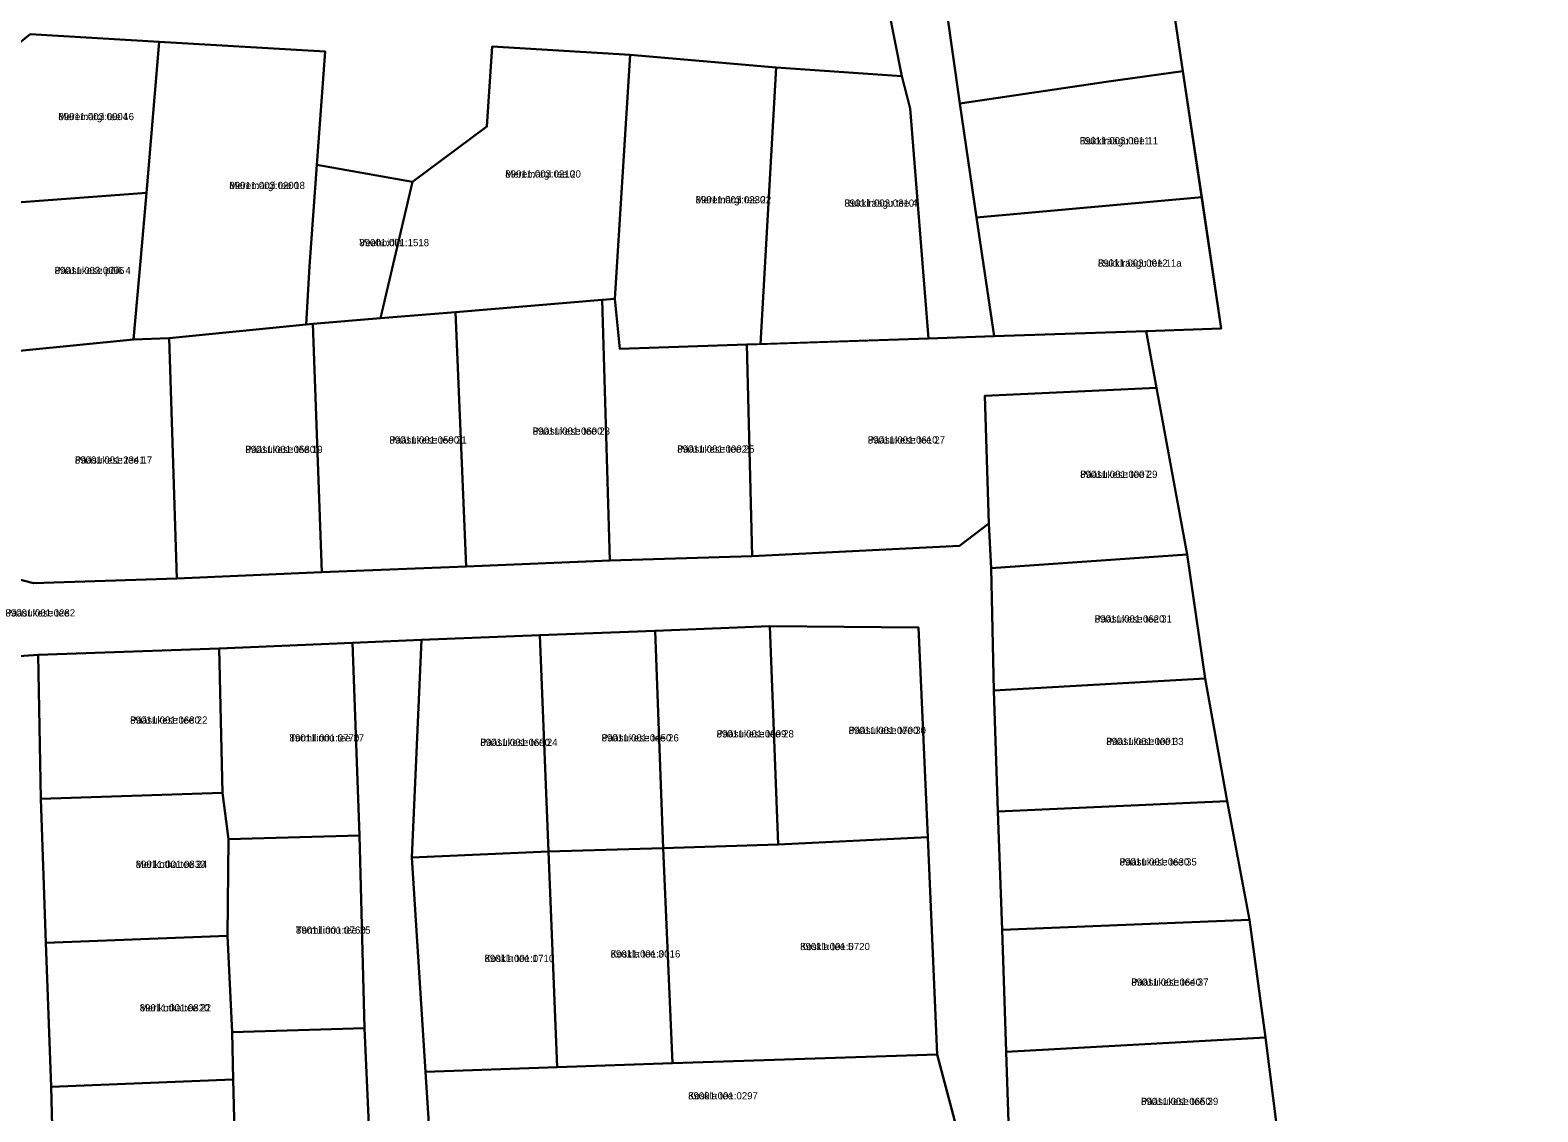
# Model space of a CAD drawing. Extents: x 526849 to 562296, y 6591741 to 6618546.
# Drawn here: x 545339.9 to 545653.3, y 6601548.4 to 6601773.2 of the extents above; entities that cross this region are included whole.
import ezdxf

# ---------------------------------------------------------------- set-up
doc = ezdxf.new("R2010")
doc.units = 0
for name, color, linetype in [('L_AADRESS', 7, 'Continuous'), ('PIIR', 7, 'Continuous'), ('TUNNUS', 7, 'Continuous')]:
    doc.layers.add(name, color=color, linetype=linetype)

msp = doc.modelspace()

# ---------------------------------------------------------------- linework, layer by layer
at = {"layer": 'PIIR'}
for points in [[(545526.62, 6601709.18), (545522.78, 6601756.98), (545521.04, 6601763.66), (545518.22, 6601778.02), (545513.1, 6601809.63), (545508.97, 6601834.77), (545506.56, 6601853.2), (545502.55, 6601884.09), (545498.72, 6601909.76), (545496.88, 6601915.48), (545508.37, 6601924.84), (545511.26, 6601907.08), (545515.54, 6601877.53), (545519.43, 6601847.26), (545524.71, 6601818.26), (545528.94, 6601787.35), (545533.1, 6601758.02), (545536.6, 6601734.28), (545540.23, 6601709.64)], [(545799.61, 6601875.15), (545903.99, 6601473.8), (545635.21, 6601404.47), (545602.81, 6601501.13), (545599.86, 6601538.64), (545596.63, 6601563.84), (545593.33, 6601588.34), (545588.66, 6601612.99), (545584.12, 6601638.46), (545580.39, 6601664.28), (545574.01, 6601698.92), (545571.84, 6601710.71), (545587.46, 6601711.24), (545579.46, 6601764.73), (545572.8, 6601809.31), (545571.87, 6601815.5)], [(545528.94, 6601787.35), (545559.49, 6601792.33), (545557.19, 6601807.48), (545572.8, 6601809.31), (545579.46, 6601764.73), (545563.99, 6601762.55), (545533.1, 6601758.02)], [(545325.93, 6601761.14), (545339.91, 6601772.41), (545366.72, 6601770.8), (545364.05, 6601739.46), (545326.85, 6601736.68)], [(545362.9, 6601726.01), (545364.05, 6601739.46), (545366.72, 6601770.8), (545401.21, 6601768.8), (545399.51, 6601745.26), (545397.93, 6601724.21), (545397.24, 6601712.08), (545368.76, 6601709.25), (545361.36, 6601708.95)], [(545419.38, 6601741.7), (545434.84, 6601753.24), (545435.94, 6601769.87), (545464.6, 6601768.11), (545461.44, 6601717.42), (545458.8, 6601717.2), (545428.3, 6601714.66), (545412.7, 6601713.36)], [(545461.44, 6601717.42), (545464.6, 6601768.11), (545494.95, 6601765.51), (545491.67, 6601708.01), (545488.83, 6601707.91), (545462.43, 6601707.03)], [(545494.95, 6601765.51), (545521.04, 6601763.66), (545522.78, 6601756.98), (545526.62, 6601709.18), (545491.67, 6601708.01)], [(545533.1, 6601758.02), (545563.99, 6601762.55), (545579.46, 6601764.73), (545583.39, 6601738.52), (545536.6, 6601734.28)], [(545398.64, 6601712.19), (545397.24, 6601712.08), (545397.93, 6601724.21), (545399.51, 6601745.26), (545419.38, 6601741.7), (545412.7, 6601713.36)], [(545326.85, 6601736.68), (545364.05, 6601739.46), (545362.9, 6601726.01), (545361.36, 6601708.95), (545338.39, 6601706.65), (545327.99, 6601705.65)], [(545536.6, 6601734.28), (545583.39, 6601738.52), (545587.46, 6601711.24), (545571.84, 6601710.71), (545540.23, 6601709.64)], [(545428.3, 6601714.66), (545458.8, 6601717.2), (545460.4, 6601663), (545430.49, 6601661.74)], [(545458.8, 6601717.2), (545461.44, 6601717.42), (545462.43, 6601707.03), (545488.83, 6601707.91), (545489.99, 6601663.93), (545460.4, 6601663)], [(545368.76, 6601709.25), (545397.24, 6601712.08), (545398.64, 6601712.19), (545400.51, 6601660.56), (545370.4, 6601659.27)], [(545412.7, 6601713.36), (545428.3, 6601714.66), (545430.49, 6601661.74), (545400.51, 6601660.56), (545398.64, 6601712.19)], [(545332.76, 6601660.32), (545327.99, 6601705.65), (545338.39, 6601706.65), (545361.36, 6601708.95), (545368.76, 6601709.25), (545370.4, 6601659.27), (545340.62, 6601658.28)], [(545574.01, 6601698.92), (545538.29, 6601697.24), (545539.12, 6601670.67), (545533.04, 6601666.07), (545489.99, 6601663.93), (545488.83, 6601707.91), (545526.62, 6601709.18), (545540.23, 6601709.64), (545571.84, 6601710.71)], [(545539.12, 6601670.67), (545538.29, 6601697.24), (545574.01, 6601698.92), (545580.39, 6601664.28), (545539.61, 6601661.43)], [(545580.39, 6601664.28), (545584.12, 6601638.46), (545540.18, 6601635.96), (545539.61, 6601661.43)], [(545495.37, 6601603.97), (545471.49, 6601603.21), (545469.78, 6601648.38), (545493.6, 6601649.35)], [(545524.56, 6601649.09), (545526.44, 6601605.5), (545495.37, 6601603.97), (545493.6, 6601649.35)], [(545346.62, 6601409.96), (545349.01, 6601429.77), (545358.95, 6601430.3), (545359.24, 6601425.35), (545387.04, 6601427.1), (545414.13, 6601446), (545412.75, 6601485.81), (545411.19, 6601525.58), (545409.38, 6601565.79), (545408.38, 6601605.86), (545406.92, 6601645.88), (545421.24, 6601646.54), (545419.26, 6601601.3), (545422.05, 6601556.73), (545423.06, 6601541.65), (545430.27, 6601501.6), (545436.9, 6601467.49), (545432.03, 6601432.86), (545397.14, 6601415.24), (545397.07, 6601411.3), (545356.02, 6601410.21)], [(545379.86, 6601614.68), (545379.21, 6601644.7), (545406.92, 6601645.88), (545408.38, 6601605.86), (545381.15, 6601605.1)], [(545421.24, 6601646.54), (545445.82, 6601647.48), (545447.66, 6601602.51), (545419.26, 6601601.3)], [(545469.78, 6601648.38), (545471.49, 6601603.21), (545447.66, 6601602.51), (545445.82, 6601647.48)], [(545379.21, 6601644.7), (545379.86, 6601614.68), (545342.09, 6601613.49), (545341.56, 6601643.41)], [(545540.18, 6601635.96), (545584.12, 6601638.46), (545588.66, 6601612.99), (545541, 6601610.84)], [(545342.09, 6601613.49), (545379.86, 6601614.68), (545381.15, 6601605.1), (545380.89, 6601584.99), (545343.17, 6601583.54)], [(545588.66, 6601612.99), (545593.33, 6601588.34), (545541.95, 6601586.24), (545541, 6601610.84)], [(545380.89, 6601584.99), (545381.15, 6601605.1), (545408.38, 6601605.86), (545409.38, 6601565.79), (545381.86, 6601564.99)], [(545471.49, 6601603.21), (545495.37, 6601603.97), (545526.44, 6601605.5), (545528.41, 6601560.34), (545473.4, 6601558.53)], [(545449.41, 6601557.69), (545422.05, 6601556.73), (545419.26, 6601601.3), (545447.66, 6601602.51)], [(545447.66, 6601602.51), (545471.49, 6601603.21), (545473.4, 6601558.53), (545449.41, 6601557.69)], [(545541.95, 6601586.24), (545593.33, 6601588.34), (545596.63, 6601563.84), (545542.78, 6601560.9)], [(545343.17, 6601583.54), (545380.89, 6601584.99), (545381.86, 6601564.99), (545382.08, 6601555.13), (545344.25, 6601553.58)], [(545382.08, 6601555.13), (545381.86, 6601564.99), (545409.38, 6601565.79), (545411.19, 6601525.58), (545382.88, 6601525.23)], [(545542.78, 6601560.9), (545596.63, 6601563.84), (545599.86, 6601538.64), (545543.57, 6601535.83)], [(545422.05, 6601556.73), (545449.41, 6601557.69), (545473.4, 6601558.53), (545528.41, 6601560.34), (545532.34, 6601545.44), (545508.92, 6601544.72), (545478.86, 6601543.5), (545468.89, 6601543.13), (545453.83, 6601542.57), (545423.06, 6601541.65)], [(545344.25, 6601553.58), (545382.08, 6601555.13), (545382.88, 6601525.23), (545370.52, 6601525.43), (545363.83, 6601524.98), (545345.06, 6601523.6)]]:
    msp.add_lwpolyline(points, close=True, dxfattribs=at)
for points in [[(545518.22, 6601778.02), (545521.04, 6601763.66), (545494.95, 6601765.51), (545464.6, 6601768.11), (545435.94, 6601769.87), (545434.84, 6601753.24), (545419.38, 6601741.7), (545399.51, 6601745.26), (545401.21, 6601768.8), (545366.72, 6601770.8), (545339.91, 6601772.41), (545325.93, 6601761.14)], [(545332.76, 6601660.32), (545340.62, 6601658.28), (545370.4, 6601659.27), (545400.51, 6601660.56), (545430.49, 6601661.74), (545460.4, 6601663), (545489.99, 6601663.93), (545533.04, 6601666.07), (545539.12, 6601670.67), (545539.61, 6601661.43), (545540.18, 6601635.96), (545541, 6601610.84), (545541.95, 6601586.24), (545542.78, 6601560.9), (545543.57, 6601535.83)], [(545532.34, 6601545.44), (545528.41, 6601560.34), (545526.44, 6601605.5), (545524.56, 6601649.09), (545493.6, 6601649.35), (545469.78, 6601648.38), (545445.82, 6601647.48), (545421.24, 6601646.54), (545406.92, 6601645.88), (545379.21, 6601644.7), (545341.56, 6601643.41), (545326.54, 6601642.37)], [(545326.54, 6601642.37), (545341.56, 6601643.41), (545342.09, 6601613.49), (545343.17, 6601583.54), (545344.25, 6601553.58), (545345.06, 6601523.6), (545346.53, 6601493.34), (545347.42, 6601463.6), (545349.01, 6601429.77), (545346.62, 6601409.96), (545348.03, 6601384.44), (545348.92, 6601359.17), (545350.6, 6601334.15), (545350.79, 6601309.24), (545351, 6601284.3), (545352.75, 6601259.27), (545355.84, 6601259.41), (545356.75, 6601238.57), (545362.35, 6601234.67), (545370.81, 6601225.68), (545370.74, 6601219.19)]]:
    msp.add_lwpolyline(points, dxfattribs=at)

# ---------------------------------------------------------------- texts
at = {"layer": 'L_AADRESS'}
for s, p in [('Meremärgi tee 16', (545345.76, 6601754.54)), ('Rukkiräägu tee 11', (545558.05, 6601749.51)), ('Meremärgi tee 20', (545438.65, 6601742.61)), ('Meremärgi tee 18', (545381.29, 6601740.22)), ('Meremärgi tee 22', (545478.2, 6601737.25)), ('Rukkiräägu tee 4', (545509.14, 6601736.55)), ('Veehoidla', (545408.31, 6601728.34)), ('Pääsukese põik 4', (545344.98, 6601722.55)), ('Rukkiräägu tee 11a', (545561.82, 6601724.08)), ('Pääsukese tee 23', (545444.35, 6601689.16)), ('Pääsukese tee 19', (545384.63, 6601685.35)), ('Pääsukese tee 21', (545414.57, 6601687.31)), ('Pääsukese tee 25', (545474.39, 6601685.43)), ('Pääsukese tee 27', (545513.99, 6601687.32)), ('Pääsukese tee 17', (545349.2, 6601683.15)), ('Pääsukese tee 29', (545558.14, 6601680.18)), ('Pääsukese tee', (545334.75, 6601651.37)), ('Pääsukese tee 31', (545561.15, 6601650.12)), ('Pääsukese tee 22', (545360.68, 6601629.09)), ('Tormilinnu tee 27', (545393.8, 6601625.39)), ('Pääsukese tee 26', (545458.66, 6601625.4)), ('Pääsukese tee 28', (545482.57, 6601626.23)), ('Pääsukese tee 30', (545510.02, 6601626.95)), ('Pääsukese tee 24', (545433.46, 6601624.46)), ('Pääsukese tee 33', (545563.57, 6601624.65)), ('Merikotka tee 24', (545361.84, 6601599.11)), ('Pääsukese tee 35', (545566.31, 6601599.61)), ('Tormilinnu tee 25', (545395.14, 6601585.43)), ('Koskla tee 5', (545499.93, 6601582.02)), ('Koskla tee 1', (545434.33, 6601579.55)), ('Koskla tee 3', (545460.53, 6601580.48)), ('Pääsukese tee 37', (545568.75, 6601574.62)), ('Merikotka tee 22', (545362.67, 6601569.28)), ('Koskla tee', (545476.65, 6601550.99)), ('Pääsukese tee 39', (545570.78, 6601549.83))]:
    msp.add_text(s, height=1.5, dxfattribs=at).set_placement(p)
at = {"layer": 'TUNNUS'}
for s, p in [('89011:003:0004', (545345.76, 6601754.54)), ('89011:003:0011', (545558.05, 6601749.51)), ('89011:003:0210', (545438.65, 6601742.61)), ('89011:003:0200', (545381.29, 6601740.22)), ('89011:003:0230', (545478.2, 6601737.25)), ('89011:003:0310', (545509.14, 6601736.55)), ('89001:001:1518', (545408.31, 6601728.34)), ('89011:003:0012', (545561.82, 6601724.08)), ('89011:003:0005', (545344.98, 6601722.55)), ('89011:001:0600', (545444.35, 6601689.16)), ('89011:001:0580', (545384.63, 6601685.35)), ('89011:001:0590', (545414.57, 6601687.31)), ('89011:001:0002', (545474.39, 6601685.43)), ('89011:001:0610', (545513.99, 6601687.32)), ('89001:001:2341', (545349.2, 6601683.15)), ('89011:001:0007', (545558.14, 6601680.18)), ('89001:001:0282', (545334.75, 6601651.37)), ('89011:001:0620', (545561.15, 6601650.12)), ('89011:001:0680', (545360.68, 6601629.09)), ('89011:001:0009', (545482.57, 6601626.23)), ('89011:001:0700', (545510.02, 6601626.95)), ('89011:001:0770', (545393.8, 6601625.39)), ('89011:001:0690', (545433.46, 6601624.46)), ('89011:001:0450', (545458.66, 6601625.4)), ('89011:001:0001', (545563.57, 6601624.65)), ('89011:001:0830', (545361.84, 6601599.11)), ('89011:001:0630', (545566.31, 6601599.61)), ('89011:001:0760', (545395.14, 6601585.43)), ('89011:001:0720', (545499.93, 6601582.02)), ('89011:001:0710', (545434.33, 6601579.55)), ('89011:001:0016', (545460.53, 6601580.48)), ('89011:001:0640', (545568.75, 6601574.62)), ('89011:001:0820', (545362.67, 6601569.28)), ('89001:001:0297', (545476.65, 6601550.99)), ('89011:001:0650', (545570.78, 6601549.83))]:
    msp.add_text(s, height=1.5, dxfattribs=at).set_placement(p)

doc.saveas('drawing.dxf')
